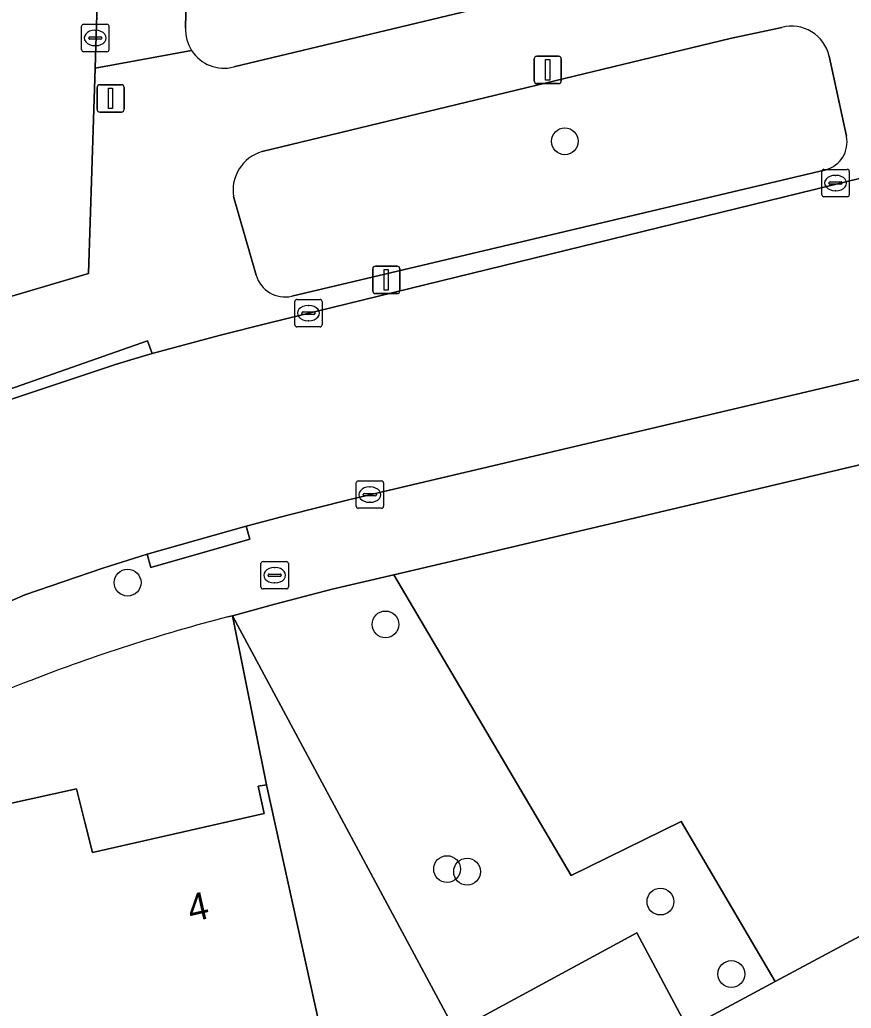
# Model space of a CAD drawing. Extents: x 162026 to 163502, y 387295 to 388169.
# Drawn here: x 162963.55 to 162993.92, y 387578.41 to 387614.49 of the extents above; entities that cross this region are included whole.
import ezdxf

# ---------------------------------------------------------------- set-up
doc = ezdxf.new("R2010")
doc.units = 0
for name, color, linetype in [('IMGEO_Boom', 7, 'Continuous'), ('IMGEO_Brandkraan', 7, 'Continuous'), ('IMGEO_Erf', 7, 'Continuous'), ('IMGEO_Groenvoorziening', 7, 'Continuous'), ('IMGEO_Kolk', 7, 'Continuous'), ('IMGEO_Lichtmast', 7, 'Continuous'), ('IMGEO_Loofbos', 7, 'Continuous'), ('IMGEO_Pand', 7, 'Continuous'), ('IMGEO_Pand_nummerreeks', 7, 'Continuous'), ('IMGEO_Rijbaan_lokaal_open', 7, 'Continuous'), ('IMGEO_Voetpad_open', 7, 'Continuous')]:
    doc.layers.add(name, color=color, linetype=linetype)

msp = doc.modelspace()

# ---------------------------------------------------------------- linework, layer by layer
at = {"layer": 'IMGEO_Boom'}
for centre in [(162983.464, 387610.056), (162967.495, 387593.945), (162976.913, 387592.419), (162979.162, 387583.485), (162979.893, 387583.392), (162986.954, 387582.299), (162989.545, 387579.655)]:
    msp.add_circle(centre, 0.489, dxfattribs=at)
at = {"layer": 'IMGEO_Brandkraan'}
for p, q in [((162972.365, 387593.788), (162972.365, 387594.64)), ((162972.44, 387594.714), (162973.292, 387594.714)), ((162972.853, 387594.494), (162972.878, 387594.494)), ((162973.366, 387594.64), (162973.366, 387593.788)), ((162972.624, 387594.208), (162972.624, 387594.22)), ((162973.062, 387594.171), (162972.664, 387594.171)), ((162972.667, 387594.257), (162973.065, 387594.257)), ((162973.108, 387594.22), (162973.108, 387594.208)), ((162973.292, 387593.714), (162972.44, 387593.714)), ((162972.876, 387593.934), (162972.851, 387593.934))]:
    msp.add_line(p, q, dxfattribs=at)
for points in [[(162972.365, 387593.788), (162972.365, 387594.64)], [(162972.44, 387594.714), (162973.292, 387594.714)], [(162973.366, 387594.64), (162973.366, 387593.788)], [(162973.292, 387593.714), (162972.44, 387593.714)]]:
    msp.add_lwpolyline(points, dxfattribs=at)
for centre, radius, start, end in [((162972.442, 387594.638), 0.0765, 91.552, 178.448), ((162972.442, 387594.638), 0.0765, 91.552, 178.448), ((162973.29, 387594.638), 0.0765, 1.552, 88.448), ((162973.29, 387594.638), 0.0765, 1.552, 88.448), ((162972.664, 387594.217), 0.0403, 85.8775, 175.7526), ((162972.661, 387594.207), 0.0366, 178.938, 274.7102), ((162973.065, 387594.214), 0.043, 264.8664, 352.4533), ((162973.069, 387594.219), 0.0386, 1.7309, 96.639), ((162972.442, 387593.79), 0.0765, 181.552, 268.448), ((162972.442, 387593.79), 0.0765, 181.552, 268.448), ((162973.29, 387593.79), 0.0765, 271.552, 358.448), ((162973.29, 387593.79), 0.0765, 271.552, 358.448)]:
    msp.add_arc(centre, radius, start, end, dxfattribs=at)
for centre, major_axis, ratio, start_param, end_param in [((162972.852, 387594.214), (-0.387, 0.002), 0.722429, 4.712389, 7.853982), ((162972.877, 387594.214), (-0.39, 0.002), 0.717154, 1.570796, 4.712389)]:
    msp.add_ellipse(centre, major_axis=major_axis, ratio=ratio, start_param=start_param, end_param=end_param, dxfattribs=at)
at = {"layer": 'IMGEO_Erf'}
for points in [[(162971.37, 387612.772), (163000, 387619.628), (163023.347, 387625.219)], [(162969.779, 387621.853), (162969.614, 387614.193)], [(162945.815, 387578.316), (162954.447, 387580.252), (162954.717, 387578.947), (162954.93, 387577.914), (162958.199, 387578.63), (162957.975, 387579.641), (162956.902, 387584.491), (162965.626, 387586.417), (162965.948, 387585.145), (162966.214, 387584.091), (162972.481, 387585.514), (162972.261, 387586.509), (162972.568, 387586.564), (162971.326, 387592.737), (162971.158, 387592.692)]]:
    msp.add_lwpolyline(points, dxfattribs=at)
for centre, radius, start, end in [((162971.021, 387614.129), 1.408, 177.3788, 212.4927), ((162971.014, 387614.128), 1.402, 212.6373, 284.7142), ((162987.613, 387529.166), 65.623, 104.52215, 111.13108), ((162989.128, 387525.448), 69.637, 111.19062, 118.05339)]:
    msp.add_arc(centre, radius, start, end, dxfattribs=at)
at = {"layer": 'IMGEO_Groenvoorziening'}
for points in [[(162991.391, 387614.216), (162989.499, 387613.814), (162972.404, 387609.681)], [(162993.75, 387610.239), (162993.12, 387613.166)], [(162973.492, 387604.402), (162992.993, 387609.018)], [(162971.363, 387608.042), (162972.187, 387605.172)]]:
    msp.add_lwpolyline(points, dxfattribs=at)
for points in [[(163008.924, 387591.917), (163008.607, 387592.501), (163022.537, 387599.943), (163023.853, 387600.638), (163021.616, 387604.708), (163000, 387599.604), (162979.926, 387594.864), (162977.218, 387594.228), (162983.701, 387583.252), (162987.71, 387585.224), (162991.152, 387579.38), (162997.383, 387582.715), (162995.831, 387585.578), (163000, 387587.838), (163002.46, 387589.172), (163002.778, 387588.586)], [(162977.218, 387594.228), (162974.968, 387593.7), (162972.872, 387593.155), (162971.326, 387592.737), (162979.472, 387577.568), (162986.098, 387581.154), (162987.952, 387577.667), (162991.152, 387579.38), (162987.71, 387585.224), (162983.701, 387583.252)]]:
    msp.add_lwpolyline(points, close=True, dxfattribs=at)
for centre, radius, start, end in [((162991.743, 387612.848), 1.413, 13.0172, 104.4432), ((162992.727, 387610.028), 1.045, 284.7609, 11.6426), ((162972.817, 387608.268), 1.472, 106.3081, 188.8491), ((162973.246, 387605.476), 1.101, 196.0005, 282.9151)]:
    msp.add_arc(centre, radius, start, end, dxfattribs=at)
at = {"layer": 'IMGEO_Kolk'}
for p, q in [((162965.813, 387613.403), (162965.813, 387614.255)), ((162965.888, 387614.329), (162966.74, 387614.329)), ((162966.814, 387614.255), (162966.814, 387613.403)), ((162966.115, 387613.872), (162966.513, 387613.872)), ((162966.301, 387614.109), (162966.326, 387614.109)), ((162966.072, 387613.823), (162966.072, 387613.835)), ((162966.51, 387613.786), (162966.112, 387613.786)), ((162966.324, 387613.549), (162966.299, 387613.549)), ((162966.556, 387613.835), (162966.556, 387613.823)), ((162966.74, 387613.329), (162965.888, 387613.329)), ((162992.852, 387608.107), (162992.852, 387608.959)), ((162992.927, 387609.033), (162993.779, 387609.033)), ((162993.34, 387608.813), (162993.365, 387608.813)), ((162993.853, 387608.959), (162993.853, 387608.107)), ((162993.111, 387608.527), (162993.111, 387608.539)), ((162993.549, 387608.49), (162993.151, 387608.49)), ((162993.154, 387608.576), (162993.552, 387608.576)), ((162993.595, 387608.539), (162993.595, 387608.527)), ((162993.363, 387608.253), (162993.338, 387608.253)), ((162993.779, 387608.033), (162992.927, 387608.033)), ((162973.599, 387603.356), (162973.599, 387604.208)), ((162973.674, 387604.282), (162974.526, 387604.282)), ((162974.6, 387604.208), (162974.6, 387603.356)), ((162973.858, 387603.776), (162973.858, 387603.788)), ((162973.901, 387603.825), (162974.299, 387603.825)), ((162974.087, 387604.062), (162974.112, 387604.062)), ((162974.342, 387603.788), (162974.342, 387603.776)), ((162974.296, 387603.739), (162973.898, 387603.739)), ((162974.11, 387603.502), (162974.085, 387603.502)), ((162974.526, 387603.282), (162973.674, 387603.282)), ((162975.918, 387597.657), (162976.77, 387597.657)), ((162975.843, 387596.731), (162975.843, 387597.583)), ((162976.331, 387597.437), (162976.356, 387597.437)), ((162976.844, 387597.583), (162976.844, 387596.731)), ((162976.102, 387597.151), (162976.102, 387597.163)), ((162976.54, 387597.114), (162976.142, 387597.114)), ((162976.145, 387597.2), (162976.543, 387597.2)), ((162976.586, 387597.163), (162976.586, 387597.151)), ((162976.77, 387596.657), (162975.918, 387596.657)), ((162976.354, 387596.877), (162976.329, 387596.877))]:
    msp.add_line(p, q, dxfattribs=at)
for points in [[(162965.813, 387613.403), (162965.813, 387614.255)], [(162965.888, 387614.329), (162966.74, 387614.329)], [(162966.814, 387614.255), (162966.814, 387613.403)], [(162966.74, 387613.329), (162965.888, 387613.329)], [(162992.852, 387608.107), (162992.852, 387608.959)], [(162992.927, 387609.033), (162993.779, 387609.033)], [(162993.853, 387608.959), (162993.853, 387608.107)], [(162993.779, 387608.033), (162992.927, 387608.033)], [(162973.599, 387603.356), (162973.599, 387604.208)], [(162973.674, 387604.282), (162974.526, 387604.282)], [(162974.6, 387604.208), (162974.6, 387603.356)], [(162974.526, 387603.282), (162973.674, 387603.282)], [(162975.918, 387597.657), (162976.77, 387597.657)], [(162975.843, 387596.731), (162975.843, 387597.583)], [(162976.844, 387597.583), (162976.844, 387596.731)], [(162976.77, 387596.657), (162975.918, 387596.657)]]:
    msp.add_lwpolyline(points, dxfattribs=at)
for centre, radius, start, end in [((162965.89, 387614.253), 0.0765, 91.552, 178.448), ((162965.89, 387614.253), 0.0765, 91.552, 178.448), ((162966.738, 387614.253), 0.0765, 1.552, 88.448), ((162966.738, 387614.253), 0.0765, 1.552, 88.448), ((162966.112, 387613.832), 0.0403, 85.8775, 175.7526), ((162966.517, 387613.834), 0.0386, 1.7309, 96.639), ((162966.109, 387613.822), 0.0366, 178.938, 274.7102), ((162966.513, 387613.829), 0.043, 264.8664, 352.4533), ((162965.89, 387613.405), 0.0765, 181.552, 268.448), ((162965.89, 387613.405), 0.0765, 181.552, 268.448), ((162966.738, 387613.405), 0.0765, 271.552, 358.448), ((162966.738, 387613.405), 0.0765, 271.552, 358.448), ((162992.929, 387608.957), 0.0765, 91.552, 178.448), ((162992.929, 387608.957), 0.0765, 91.552, 178.448), ((162993.777, 387608.957), 0.0765, 1.552, 88.448), ((162993.777, 387608.957), 0.0765, 1.552, 88.448), ((162993.151, 387608.536), 0.0403, 85.8775, 175.7526), ((162993.148, 387608.526), 0.0366, 178.938, 274.7102), ((162993.552, 387608.533), 0.043, 264.8664, 352.4533), ((162993.556, 387608.538), 0.0386, 1.7309, 96.639), ((162992.929, 387608.109), 0.0765, 181.552, 268.448), ((162992.929, 387608.109), 0.0765, 181.552, 268.448), ((162993.777, 387608.109), 0.0765, 271.552, 358.448), ((162993.777, 387608.109), 0.0765, 271.552, 358.448), ((162973.676, 387604.206), 0.0765, 91.552, 178.448), ((162973.676, 387604.206), 0.0765, 91.552, 178.448), ((162974.524, 387604.206), 0.0765, 1.552, 88.448), ((162974.524, 387604.206), 0.0765, 1.552, 88.448), ((162973.898, 387603.785), 0.0403, 85.8775, 175.7526), ((162973.895, 387603.775), 0.0366, 178.938, 274.7102), ((162974.299, 387603.782), 0.043, 264.8664, 352.4533), ((162974.303, 387603.787), 0.0386, 1.7309, 96.639), ((162973.676, 387603.358), 0.0765, 181.552, 268.448), ((162973.676, 387603.358), 0.0765, 181.552, 268.448), ((162974.524, 387603.358), 0.0765, 271.552, 358.448), ((162974.524, 387603.358), 0.0765, 271.552, 358.448), ((162975.92, 387597.581), 0.0765, 91.552, 178.448), ((162975.92, 387597.581), 0.0765, 91.552, 178.448), ((162976.768, 387597.581), 0.0765, 1.552, 88.448), ((162976.768, 387597.581), 0.0765, 1.552, 88.448), ((162976.142, 387597.16), 0.0403, 85.8775, 175.7526), ((162976.139, 387597.15), 0.0366, 178.938, 274.7102), ((162976.543, 387597.157), 0.043, 264.8664, 352.4533), ((162976.547, 387597.162), 0.0386, 1.7309, 96.639), ((162975.92, 387596.733), 0.0765, 181.552, 268.448), ((162975.92, 387596.733), 0.0765, 181.552, 268.448), ((162976.768, 387596.733), 0.0765, 271.552, 358.448), ((162976.768, 387596.733), 0.0765, 271.552, 358.448)]:
    msp.add_arc(centre, radius, start, end, dxfattribs=at)
for centre, major_axis, ratio, start_param, end_param in [((162966.3, 387613.829), (-0.387, 0.002), 0.722429, 4.712389, 7.853982), ((162966.325, 387613.829), (-0.39, 0.002), 0.717154, 1.570796, 4.712389), ((162993.339, 387608.533), (-0.387, 0.002), 0.722429, 4.712389, 7.853982), ((162993.364, 387608.533), (-0.39, 0.002), 0.717154, 1.570796, 4.712389), ((162974.086, 387603.782), (-0.387, 0.002), 0.722429, 4.712389, 7.853982), ((162974.111, 387603.782), (-0.39, 0.002), 0.717154, 1.570796, 4.712389), ((162976.33, 387597.157), (-0.387, 0.002), 0.722429, 4.712389, 7.853982), ((162976.355, 387597.157), (-0.39, 0.002), 0.717154, 1.570796, 4.712389)]:
    msp.add_ellipse(centre, major_axis=major_axis, ratio=ratio, start_param=start_param, end_param=end_param, dxfattribs=at)
at = {"layer": 'IMGEO_Lichtmast'}
for p, q in [((162982.443, 387613.163), (162983.233, 387613.163)), ((162983.233, 387613.163), (162982.443, 387613.163)), ((162982.343, 387612.263), (162982.343, 387613.063)), ((162982.343, 387613.063), (162982.343, 387612.263)), ((162983.333, 387613.063), (162983.333, 387612.263)), ((162983.333, 387612.263), (162983.333, 387613.063)), ((162966.478, 387612.124), (162967.268, 387612.124)), ((162967.268, 387612.124), (162966.478, 387612.124)), ((162983.233, 387612.163), (162982.443, 387612.163)), ((162982.443, 387612.163), (162983.233, 387612.163)), ((162966.378, 387611.224), (162966.378, 387612.024)), ((162966.378, 387612.024), (162966.378, 387611.224)), ((162967.368, 387612.024), (162967.368, 387611.224)), ((162967.368, 387611.224), (162967.368, 387612.024)), ((162967.268, 387611.124), (162966.478, 387611.124)), ((162966.478, 387611.124), (162967.268, 387611.124)), ((162976.447, 387604.597), (162976.447, 387605.397)), ((162976.447, 387605.397), (162976.447, 387604.597)), ((162976.547, 387605.497), (162977.337, 387605.497)), ((162977.337, 387605.497), (162976.547, 387605.497)), ((162977.437, 387605.397), (162977.437, 387604.597)), ((162977.437, 387604.597), (162977.437, 387605.397)), ((162977.337, 387604.497), (162976.547, 387604.497)), ((162976.547, 387604.497), (162977.337, 387604.497))]:
    msp.add_line(p, q, dxfattribs=at)
for points in [[(162982.763, 387613.038), (162982.913, 387613.038), (162982.913, 387612.288), (162982.763, 387612.288), (162982.763, 387613.038)], [(162966.798, 387611.999), (162966.948, 387611.999), (162966.948, 387611.249), (162966.798, 387611.249), (162966.798, 387611.999)], [(162976.867, 387605.372), (162977.017, 387605.372), (162977.017, 387604.622), (162976.867, 387604.622), (162976.867, 387605.372)]]:
    msp.add_lwpolyline(points, dxfattribs=at)
for centre, start, end in [((162982.443, 387613.063), 90, 180), ((162982.443, 387613.063), 90, 180), ((162983.233, 387613.063), 0, 90), ((162983.233, 387613.063), 360, 90), ((162966.478, 387612.024), 90, 180), ((162966.478, 387612.024), 90, 180), ((162967.268, 387612.024), 0, 90), ((162967.268, 387612.024), 360, 90), ((162982.443, 387612.263), 180, 270), ((162982.443, 387612.263), 180, 270), ((162983.233, 387612.263), 270, 0), ((162983.233, 387612.263), 270, 0), ((162966.478, 387611.224), 180, 270), ((162966.478, 387611.224), 180, 270), ((162967.268, 387611.224), 270, 0), ((162967.268, 387611.224), 270, 0), ((162976.547, 387605.397), 90, 180), ((162976.547, 387605.397), 90, 180), ((162977.337, 387605.397), 0, 90), ((162977.337, 387605.397), 360, 90), ((162976.547, 387604.597), 180, 270), ((162976.547, 387604.597), 180, 270), ((162977.337, 387604.597), 270, 0), ((162977.337, 387604.597), 270, 0)]:
    msp.add_arc(centre, 0.1, start, end, dxfattribs=at)
at = {"layer": 'IMGEO_Loofbos'}
msp.add_lwpolyline([(162976.655, 387568.044), (162982.909, 387569.465), (162983.547, 387569.611), (162983.781, 387569.664), (162982.976, 387571.196), (162982.871, 387571.138), (162981.345, 387573.956), (162979.472, 387577.568), (162971.326, 387592.737), (162972.568, 387586.564), (162974.968, 387575.687)], close=True, dxfattribs=at)
at = {"layer": 'IMGEO_Pand'}
msp.add_lwpolyline([(162972.568, 387586.564), (162972.261, 387586.509), (162972.481, 387585.514), (162966.214, 387584.091), (162965.948, 387585.145), (162965.626, 387586.417), (162956.902, 387584.491), (162957.975, 387579.641), (162958.199, 387578.63), (162958.339, 387578.661), (162960.59, 387568.815), (162964.457, 387569.669), (162962.927, 387576.601), (162967.097, 387577.522), (162967.849, 387574.115), (162974.968, 387575.687)], close=True, dxfattribs=at)
at = {"layer": 'IMGEO_Rijbaan_lokaal_open'}
msp.add_lwpolyline([(163000, 387610.111), (162972.68, 387603.425), (162970.84, 387602.963), (162968.391, 387602.305), (162967.614, 387602.082), (162967.046, 387601.902), (162962.966, 387600.543), (162959.149, 387599.05), (162956.89, 387598.067), (162951.709, 387595.737), (162945.836, 387592.871), (162936.637, 387588.391), (162939.599, 387582.189), (162939.707, 387582.249), (162940.354, 387582.537), (162956.286, 387590.244), (162963.744, 387593.494), (162966.584, 387594.472), (162968.21, 387594.978), (162971.823, 387596.007), (162973.349, 387596.403), (162975.567, 387596.973), (163000, 387602.721)], dxfattribs=at)
at = {"layer": 'IMGEO_Voetpad_open'}
for points in [[(162961.522, 387693.617), (162959.276, 387613.243), (162958.994, 387603.145), (162963.058, 387604.345), (162966.071, 387605.235), (162966.307, 387612.731), (162967.032, 387635.81)], [(162969.614, 387614.193), (162969.779, 387621.853), (162969.908, 387627.832), (162970.087, 387636.12), (162970.276, 387642.475), (162970.266, 387644.072), (162970.342, 387647.062), (162970.419, 387650.052), (162970.495, 387653.042), (162970.831, 387663.333), (162970.926, 387666.241)], [(162967.85, 387665.451), (162967.598, 387653.156), (162968.097, 387653.142), (162967.494, 387635.797), (162967.032, 387635.81), (162966.307, 387612.731), (162969.833, 387613.372)], [(163000, 387619.628), (162971.37, 387612.772)], [(162972.404, 387609.681), (162989.499, 387613.814), (162991.391, 387614.216)], [(162969.833, 387613.372), (162966.307, 387612.731), (162966.071, 387605.235), (162963.058, 387604.345), (162963.154, 387600.99), (162968.223, 387602.775), (162968.391, 387602.305), (162970.84, 387602.963), (162972.68, 387603.425), (163000, 387610.111)], [(162993.12, 387613.166), (162993.75, 387610.239)], [(162992.993, 387609.018), (162973.492, 387604.402)], [(162972.187, 387605.172), (162971.363, 387608.042)], [(163000, 387602.721), (162975.567, 387596.973), (162973.349, 387596.403), (162971.823, 387596.007), (162971.959, 387595.527), (162968.346, 387594.498), (162968.21, 387594.978), (162966.584, 387594.472), (162963.744, 387593.494), (162956.286, 387590.244), (162940.354, 387582.537), (162939.707, 387582.249), (162939.599, 387582.189), (162939.089, 387581.904), (162938.504, 387581.506), (162937.957, 387581.057), (162937.452, 387580.56), (162936.994, 387580.021), (162936.585, 387579.443), (162936.23, 387578.83), (162935.931, 387578.189)], [(162971.158, 387592.692), (162971.326, 387592.737), (162972.872, 387593.155), (162974.968, 387593.7), (162977.218, 387594.228), (162979.926, 387594.864), (163000, 387599.604)], [(162997.383, 387582.715), (162991.152, 387579.38), (162987.952, 387577.667), (162986.098, 387581.154), (162979.472, 387577.568), (162981.345, 387573.956), (162984.177, 387575.49), (162985.695, 387572.689), (162982.976, 387571.196), (162983.781, 387569.664), (162988.801, 387560.113), (162991.654, 387561.689), (162995.088, 387555.349)]]:
    msp.add_lwpolyline(points, dxfattribs=at)
for points in [[(162967.046, 387601.902), (162967.614, 387602.082), (162968.391, 387602.305), (162968.223, 387602.775), (162963.154, 387600.99), (162958.981, 387599.52), (162959.149, 387599.05), (162962.966, 387600.543)], [(162968.21, 387594.978), (162968.346, 387594.498), (162971.959, 387595.527), (162971.823, 387596.007)]]:
    msp.add_lwpolyline(points, close=True, dxfattribs=at)
for centre, radius, start, end in [((162991.743, 387612.848), 1.413, 13.0172, 104.4432), ((162971.021, 387614.129), 1.408, 177.3788, 212.4927), ((162971.014, 387614.128), 1.402, 212.6373, 284.7142), ((162992.727, 387610.028), 1.045, 284.7609, 11.6426), ((162972.817, 387608.268), 1.472, 106.3081, 188.8491), ((162973.246, 387605.476), 1.101, 196.0005, 282.9151), ((162987.613, 387529.166), 65.623, 104.52215, 111.13108), ((162989.128, 387525.448), 69.637, 111.19062, 118.05339)]:
    msp.add_arc(centre, radius, start, end, dxfattribs=at)

# ---------------------------------------------------------------- texts
at = {"layer": 'IMGEO_Pand_nummerreeks'}
msp.add_text('4', height=1, rotation=12.7928, dxfattribs=at).set_placement((162969.806, 387581.542))

doc.saveas('drawing.dxf')
